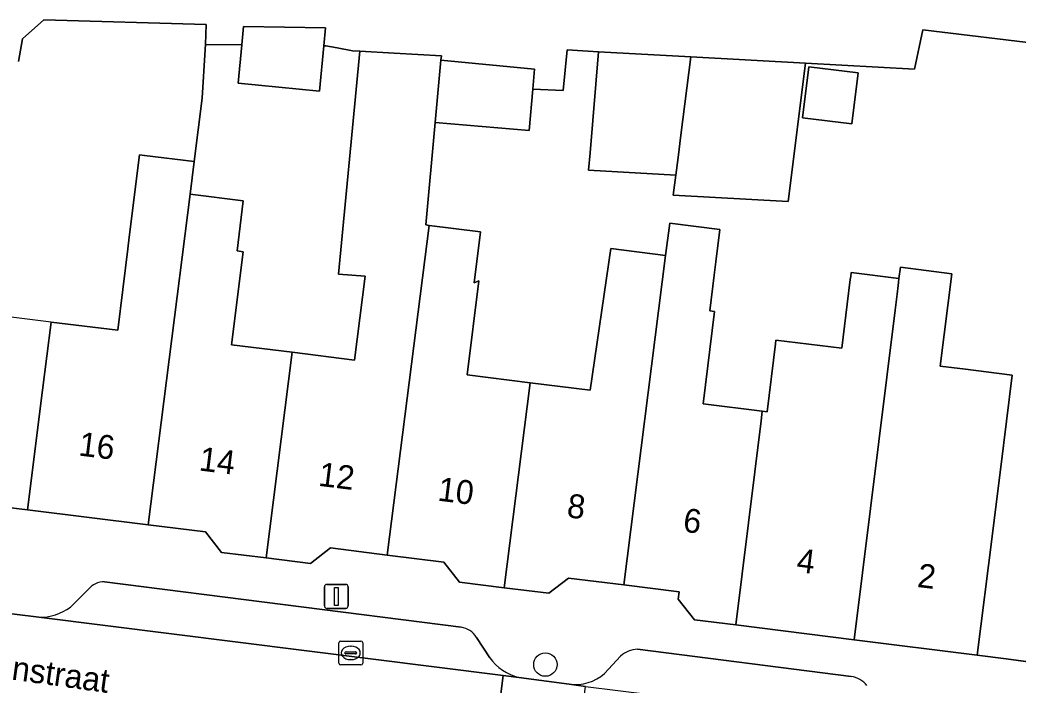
# Model space of a CAD drawing. Extents: x 161692 to 162379, y 380760 to 381678.
# Drawn here: x 162057.07 to 162098.89, y 381399.37 to 381427.22 of the extents above; entities that cross this region are included whole.
import ezdxf

# ---------------------------------------------------------------- set-up
doc = ezdxf.new("R2010")
doc.units = 0
for name, color, linetype in [('IMGEO_Boom', 7, 'Continuous'), ('IMGEO_Erf', 7, 'Continuous'), ('IMGEO_Kolk', 7, 'Continuous'), ('IMGEO_Lichtmast', 7, 'Continuous'), ('IMGEO_Muur', 7, 'Continuous'), ('IMGEO_Openbare_ruimte_label', 7, 'Continuous'), ('IMGEO_Pand', 7, 'Continuous'), ('IMGEO_Pand_nummerreeks', 7, 'Continuous'), ('IMGEO_Pand_overbouw', 7, 'Continuous'), ('IMGEO_Parkeervlak_open', 7, 'Continuous'), ('IMGEO_Rijbaan_lokaal_open', 7, 'Continuous'), ('IMGEO_Voetpad_open', 7, 'Continuous')]:
    doc.layers.add(name, color=color, linetype=linetype)

msp = doc.modelspace()

# ---------------------------------------------------------------- linework, layer by layer
at = {"layer": 'IMGEO_Boom'}
msp.add_circle((162079.084, 381400.222), 0.489, dxfattribs=at)
at = {"layer": 'IMGEO_Erf'}
for points in [[(162054.94, 381407.002), (162057.392, 381406.706), (162058.016, 381411.713), (162058.381, 381414.569), (162061.168, 381414.221), (162061.592, 381417.628), (162061.654, 381418.126), (162062.083, 381421.572), (162062.287, 381421.547), (162064.375, 381421.287), (162064.706, 381423.947), (162064.83, 381425.983), (162064.85, 381426.19), (162064.87, 381427.029), (162058.07, 381427.219), (162057.184, 381426.434), (162057.016, 381425.481)], [(162099.999, 381426.187), (162094.902, 381426.811), (162094.545, 381425.154), (162089.982, 381425.406), (162089.262, 381419.615), (162084.443, 381419.881), (162084.55, 381420.724), (162080.897, 381420.926), (162080.958, 381421.661), (162081.306, 381425.886), (162079.993, 381425.969), (162079.829, 381424.259), (162078.563, 381424.322), (162078.413, 381422.586), (162074.468, 381422.928), (162074.075, 381418.633), (162074.212, 381418.616), (162076.369, 381418.347), (162076.103, 381416.209), (162076.293, 381416.289), (162075.803, 381412.354), (162078.453, 381412.024), (162080.955, 381411.712), (162081.824, 381417.643), (162084.122, 381417.357), (162084.293, 381418.703), (162086.394, 381418.442), (162086.226, 381417.095), (162086.155, 381416.527), (162085.969, 381415.034), (162086.176, 381415.008), (162085.695, 381411.14), (162088.171, 381410.831), (162088.373, 381410.806), (162088.727, 381413.661), (162088.746, 381413.812), (162091.501, 381413.47), (162091.731, 381415.314), (162091.86, 381416.349), (162091.876, 381416.476), (162091.896, 381416.636), (162093.9, 381416.386), (162093.959, 381416.86), (162096.111, 381416.593), (162095.63, 381412.721), (162095.977, 381412.678), (162096.572, 381412.604), (162098.641, 381412.347), (162098.161, 381408.496), (162098.079, 381407.836), (162097.798, 381405.582), (162097.181, 381400.62), (162098.39, 381400.457), (162105.051, 381399.538)]]:
    msp.add_lwpolyline(points, dxfattribs=at)
for points in [[(162071.313, 381425.913), (162071.006, 381425.931), (162070.362, 381426.049), (162069.885, 381426.137), (162069.805, 381426.138), (162069.621, 381424.237), (162066.213, 381424.566), (162066.368, 381426.174), (162064.85, 381426.19), (162064.83, 381425.983), (162064.706, 381423.947), (162064.375, 381421.287), (162064.205, 381419.922), (162066.43, 381419.645), (162066.169, 381417.547), (162066.423, 381417.515), (162065.937, 381413.616), (162068.476, 381413.3), (162071.094, 381412.974), (162071.531, 381416.484), (162070.415, 381416.575)], [(162089.864, 381423.121), (162090.128, 381425.253), (162092.185, 381425), (162091.922, 381422.867)]]:
    msp.add_lwpolyline(points, close=True, dxfattribs=at)
at = {"layer": 'IMGEO_Kolk'}
for p, q in [((162070.431, 381400.283), (162070.431, 381401.135)), ((162070.506, 381401.209), (162071.358, 381401.209)), ((162070.919, 381400.989), (162070.944, 381400.989)), ((162071.432, 381401.135), (162071.432, 381400.283)), ((162070.69, 381400.703), (162070.69, 381400.715)), ((162071.128, 381400.666), (162070.73, 381400.666)), ((162070.733, 381400.752), (162071.131, 381400.752)), ((162071.174, 381400.715), (162071.174, 381400.703)), ((162071.358, 381400.209), (162070.506, 381400.209)), ((162070.942, 381400.429), (162070.917, 381400.429))]:
    msp.add_line(p, q, dxfattribs=at)
for points in [[(162070.431, 381400.283), (162070.431, 381401.135)], [(162070.506, 381401.209), (162071.358, 381401.209)], [(162071.432, 381401.135), (162071.432, 381400.283)], [(162071.358, 381400.209), (162070.506, 381400.209)]]:
    msp.add_lwpolyline(points, dxfattribs=at)
for centre, radius, start, end in [((162070.508, 381401.133), 0.0765, 91.552, 178.448), ((162070.508, 381401.133), 0.0765, 91.552, 178.448), ((162071.356, 381401.133), 0.0765, 1.552, 88.448), ((162071.356, 381401.133), 0.0765, 1.552, 88.448), ((162070.73, 381400.712), 0.0403, 85.8775, 175.7526), ((162070.727, 381400.702), 0.0366, 178.938, 274.7102), ((162071.131, 381400.709), 0.043, 264.8664, 352.4533), ((162071.135, 381400.714), 0.0386, 1.7309, 96.639), ((162070.508, 381400.285), 0.0765, 181.552, 268.448), ((162070.508, 381400.285), 0.0765, 181.552, 268.448), ((162071.356, 381400.285), 0.0765, 271.552, 358.448), ((162071.356, 381400.285), 0.0765, 271.552, 358.448)]:
    msp.add_arc(centre, radius, start, end, dxfattribs=at)
for centre, major_axis, ratio, start_param, end_param in [((162070.918, 381400.709), (-0.387, 0.002), 0.722429, 4.712389, 7.853982), ((162070.943, 381400.709), (-0.39, 0.002), 0.717154, 1.570796, 4.712389)]:
    msp.add_ellipse(centre, major_axis=major_axis, ratio=ratio, start_param=start_param, end_param=end_param, dxfattribs=at)
at = {"layer": 'IMGEO_Lichtmast'}
for p, q in [((162069.831, 381402.677), (162069.831, 381403.477)), ((162069.831, 381403.477), (162069.831, 381402.677)), ((162069.931, 381403.577), (162070.721, 381403.577)), ((162070.721, 381403.577), (162069.931, 381403.577)), ((162070.821, 381403.477), (162070.821, 381402.677)), ((162070.821, 381402.677), (162070.821, 381403.477)), ((162070.721, 381402.577), (162069.931, 381402.577)), ((162069.931, 381402.577), (162070.721, 381402.577))]:
    msp.add_line(p, q, dxfattribs=at)
msp.add_lwpolyline([(162070.251, 381403.452), (162070.401, 381403.452), (162070.401, 381402.702), (162070.251, 381402.702), (162070.251, 381403.452)], dxfattribs=at)
for centre, start, end in [((162069.931, 381403.477), 90, 180), ((162069.931, 381403.477), 90, 180), ((162070.721, 381403.477), 0, 90), ((162070.721, 381403.477), 360, 90), ((162069.931, 381402.677), 180, 270), ((162069.931, 381402.677), 180, 270), ((162070.721, 381402.677), 270, 0), ((162070.721, 381402.677), 270, 0)]:
    msp.add_arc(centre, 0.1, start, end, dxfattribs=at)
at = {"layer": 'IMGEO_Muur'}
msp.add_lwpolyline([(162107.2, 381399.273), (162098.39, 381400.457)], dxfattribs=at)
at = {"layer": 'IMGEO_Pand'}
for points in [[(162069.805, 381426.138), (162069.877, 381426.885), (162066.443, 381426.951), (162066.368, 381426.174), (162066.213, 381424.566), (162069.621, 381424.237)], [(162074.212, 381418.616), (162074.075, 381418.633), (162074.468, 381422.928), (162074.707, 381425.537), (162074.727, 381425.715), (162072.755, 381425.829), (162071.313, 381425.913), (162070.415, 381416.575), (162071.531, 381416.484), (162071.094, 381412.974), (162068.476, 381413.3), (162067.382, 381404.689), (162069.243, 381404.457), (162070.078, 381405.107), (162072.458, 381404.811)], [(162078.563, 381424.322), (162078.636, 381425.163), (162074.707, 381425.537), (162074.468, 381422.928), (162078.413, 381422.586)], [(162085.179, 381425.672), (162081.306, 381425.886), (162080.958, 381421.661), (162080.897, 381420.926), (162084.55, 381420.724), (162084.643, 381421.457), (162084.763, 381422.399)], [(162089.982, 381425.406), (162085.179, 381425.672), (162084.763, 381422.399), (162084.643, 381421.457), (162084.55, 381420.724), (162084.443, 381419.881), (162089.262, 381419.615)], [(162090.128, 381425.253), (162089.864, 381423.121), (162091.922, 381422.867), (162092.185, 381425)], [(162064.205, 381419.922), (162064.375, 381421.287), (162062.287, 381421.547), (162062.083, 381421.572), (162061.654, 381418.126), (162061.592, 381417.628), (162061.168, 381414.221), (162058.381, 381414.569), (162058.016, 381411.713), (162057.392, 381406.706), (162062.446, 381406.077)], [(162062.446, 381406.077), (162064.851, 381405.778), (162065.518, 381404.921), (162067.382, 381404.689), (162068.476, 381413.3), (162065.937, 381413.616), (162066.423, 381417.515), (162066.169, 381417.547), (162066.43, 381419.645), (162064.205, 381419.922)], [(162072.458, 381404.811), (162074.836, 381404.515), (162075.493, 381403.671), (162077.362, 381403.438), (162078.453, 381412.024), (162075.803, 381412.354), (162076.293, 381416.289), (162076.103, 381416.209), (162076.369, 381418.347), (162074.212, 381418.616)], [(162088.171, 381410.831), (162085.695, 381411.14), (162086.176, 381415.008), (162085.969, 381415.034), (162086.155, 381416.527), (162086.226, 381417.095), (162086.394, 381418.442), (162084.293, 381418.703), (162084.122, 381417.357), (162082.368, 381403.557), (162084.685, 381403.269), (162084.648, 381402.968), (162085.327, 381402.096), (162087.059, 381401.88), (162088.121, 381410.43)], [(162078.453, 381412.024), (162077.362, 381403.438), (162079.228, 381403.206), (162080.05, 381403.846), (162082.368, 381403.557), (162084.122, 381417.357), (162081.824, 381417.643), (162080.955, 381411.712)], [(162093.9, 381416.386), (162093.88, 381416.226), (162093.864, 381416.099), (162093.818, 381415.733), (162093.735, 381415.064), (162092.018, 381401.263), (162097.181, 381400.62), (162097.798, 381405.582), (162098.079, 381407.836), (162098.161, 381408.496), (162098.641, 381412.347), (162096.572, 381412.604), (162095.977, 381412.678), (162095.63, 381412.721), (162096.111, 381416.593), (162093.959, 381416.86)], [(162093.9, 381416.386), (162091.896, 381416.636), (162091.876, 381416.476), (162091.86, 381416.349), (162091.731, 381415.314), (162091.501, 381413.47), (162088.746, 381413.812), (162088.727, 381413.661), (162088.373, 381410.806), (162088.171, 381410.831), (162088.121, 381410.43), (162087.059, 381401.88), (162092.018, 381401.263), (162093.735, 381415.064), (162093.818, 381415.733), (162093.864, 381416.099), (162093.88, 381416.226)]]:
    msp.add_lwpolyline(points, close=True, dxfattribs=at)
at = {"layer": 'IMGEO_Pand_overbouw'}
msp.add_lwpolyline([(162055.559, 381411.978), (162054.94, 381407.002), (162057.392, 381406.706), (162058.016, 381411.713), (162058.381, 381414.569), (162055.913, 381414.876)], close=True, dxfattribs=at)
at = {"layer": 'IMGEO_Parkeervlak_open'}
for points in [[(162075.562, 381401.785), (162060.616, 381403.69)], [(162059.937, 381403.36), (162059.19, 381402.63)], [(162057.865, 381402.202), (162077.323, 381399.762), (162077.978, 381399.68)], [(162076.76, 381400.511), (162076.194, 381401.362)], [(162091.89, 381399.726), (162082.941, 381400.868)], [(162082.237, 381400.58), (162081.562, 381399.851)], [(162080.085, 381399.404), (162080.767, 381399.306), (162094.305, 381397.63)]]:
    msp.add_lwpolyline(points, dxfattribs=at)
for centre, radius, start, end in [((162060.594, 381402.873), 0.818, 88.4239, 143.4164), ((162057.876, 381404.432), 2.23, 269.7081, 306.0948), ((162075.44, 381400.919), 0.875, 30.4454, 81.9655), ((162083.023, 381399.663), 1.207, 93.8881, 130.61), ((162078.442, 381401.669), 2.042, 214.5336, 256.8576), ((162080.337, 381401.236), 1.85, 262.1822, 311.4937), ((162091.717, 381398.646), 1.094, 39.6508, 80.8963)]:
    msp.add_arc(centre, radius, start, end, dxfattribs=at)
at = {"layer": 'IMGEO_Rijbaan_lokaal_open'}
for points in [[(162026.829, 381406.078), (162026.417, 381402.452), (162053.542, 381399.125), (162057.242, 381398.61), (162076.85, 381396.098), (162077.323, 381399.762), (162057.865, 381402.202), (162053.661, 381402.718), (162040.839, 381404.312), (162040.365, 381404.362)], [(162080.085, 381399.404), (162077.978, 381399.68), (162077.323, 381399.762), (162076.85, 381396.098), (162077.396, 381396.028), (162079.731, 381395.792), (162080.312, 381395.719), (162080.767, 381399.306)]]:
    msp.add_lwpolyline(points, close=True, dxfattribs=at)
at = {"layer": 'IMGEO_Voetpad_open'}
for points in [[(162057.016, 381425.481), (162057.184, 381426.434), (162058.07, 381427.219), (162064.87, 381427.029), (162064.85, 381426.19), (162066.368, 381426.174), (162066.443, 381426.951), (162069.877, 381426.885), (162069.805, 381426.138), (162069.885, 381426.137), (162070.362, 381426.049), (162071.006, 381425.931), (162071.313, 381425.913), (162072.755, 381425.829), (162074.727, 381425.715), (162074.707, 381425.537), (162078.636, 381425.163), (162078.563, 381424.322), (162079.829, 381424.259), (162079.993, 381425.969), (162081.306, 381425.886), (162085.179, 381425.672), (162089.982, 381425.406), (162094.545, 381425.154), (162094.902, 381426.811), (162099.999, 381426.187)], [(162105.051, 381399.538), (162098.39, 381400.457), (162097.181, 381400.62), (162092.018, 381401.263), (162087.059, 381401.88), (162085.327, 381402.096), (162084.648, 381402.968), (162084.685, 381403.269), (162082.368, 381403.557), (162080.05, 381403.846), (162079.228, 381403.206), (162077.362, 381403.438), (162075.493, 381403.671), (162074.836, 381404.515), (162072.458, 381404.811), (162070.078, 381405.107), (162069.243, 381404.457), (162067.382, 381404.689), (162065.518, 381404.921), (162064.851, 381405.778), (162062.446, 381406.077), (162057.392, 381406.706), (162054.94, 381407.002)], [(162060.616, 381403.69), (162075.562, 381401.785)], [(162059.19, 381402.63), (162059.937, 381403.36)], [(162053.661, 381402.718), (162057.865, 381402.202)], [(162076.194, 381401.362), (162076.76, 381400.511)], [(162082.941, 381400.868), (162091.89, 381399.726)], [(162081.562, 381399.851), (162082.237, 381400.58)], [(162077.978, 381399.68), (162080.085, 381399.404)]]:
    msp.add_lwpolyline(points, dxfattribs=at)
for centre, radius, start, end in [((162060.594, 381402.873), 0.818, 88.4239, 143.4164), ((162057.876, 381404.432), 2.23, 269.7081, 306.0948), ((162075.44, 381400.919), 0.875, 30.4454, 81.9655), ((162083.023, 381399.663), 1.207, 93.8881, 130.61), ((162078.442, 381401.669), 2.042, 214.5336, 256.8576), ((162080.337, 381401.236), 1.85, 262.1822, 311.4937), ((162091.717, 381398.646), 1.094, 39.6508, 80.8963)]:
    msp.add_arc(centre, radius, start, end, dxfattribs=at)

# ---------------------------------------------------------------- texts
at = {"layer": 'IMGEO_Openbare_ruimte_label'}
msp.add_text('Goudenregenstraat', height=1, rotation=352.0644, dxfattribs=at).set_placement((162049.327, 381400.624))
at = {"layer": 'IMGEO_Pand_nummerreeks'}
for s, rotation, p in [('16', 352.9068, (162059.5, 381408.983)), ('14', 352.9081, (162064.544, 381408.356)), ('12', 352.9068, (162069.545, 381407.714)), ('10', 352.9076, (162074.543, 381407.092)), ('8', 352.9039, (162079.954, 381406.398)), ('6', 352.9011, (162084.818, 381405.792)), ('4', 352.9011, (162089.576, 381404.106)), ('2', 352.9011, (162094.635, 381403.476))]:
    msp.add_text(s, height=1, rotation=rotation, dxfattribs=at).set_placement(p)

doc.saveas('drawing.dxf')
